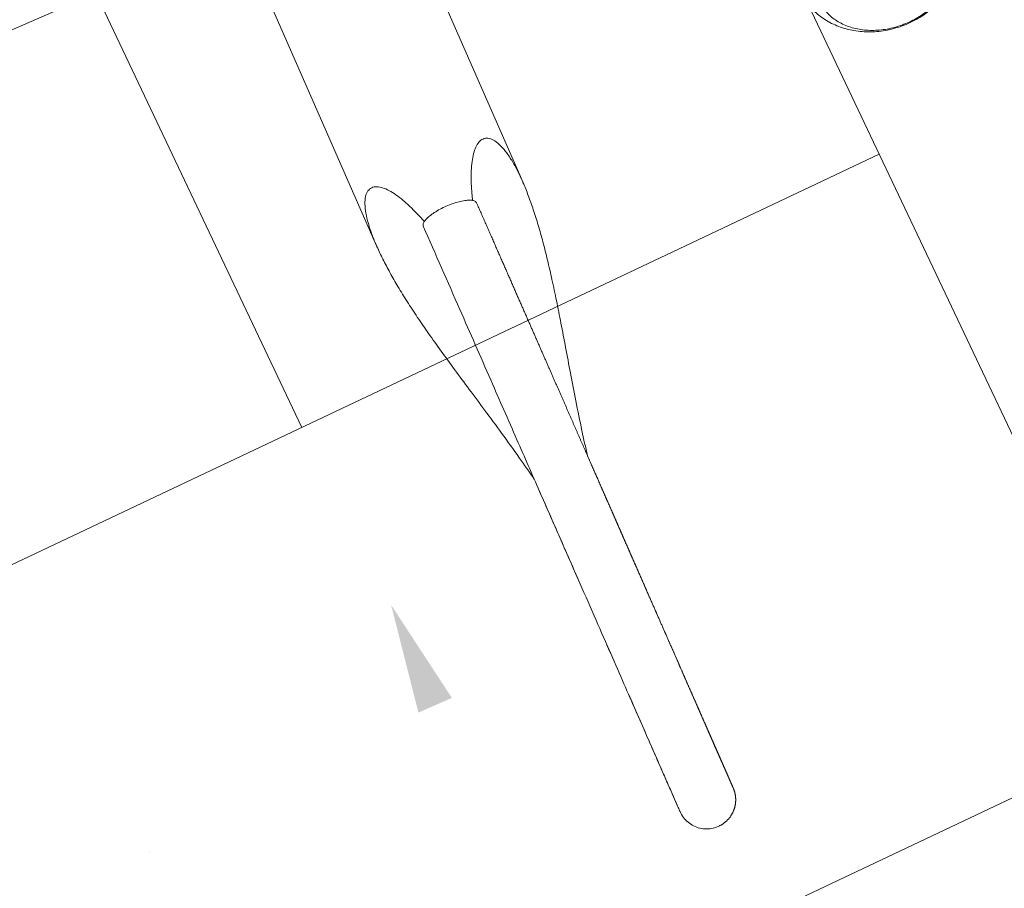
# Model space of a CAD drawing. Header units: metres. Extents: x 134157 to 138734, y 451157 to 455772.
# Tile 499 of 656: x 136619.618 to 136619.99, y 453796.441 to 453796.769. Entities that reach past the tile are written whole.
import ezdxf

# ---------------------------------------------------------------- set-up
doc = ezdxf.new("R2010")
doc.units = ezdxf.units.M
doc.layers.add('-DR-alg-hulplijnen', color=210, linetype='Continuous', plot=False)
doc.layers.add('-DR-nw-gr-arc-gras', color=7, linetype='Continuous', true_color=0xb5d5a4)
for name, color, linetype in [('-DR-nw-inr-fietsparkeren Tulip enkele beugel', 2, 'Continuous'), ('-DR-nw-maatvoering', 3, 'Continuous'), ('VELOPA-FIG25', 1, 'Continuous')]:
    doc.layers.add(name, color=color, linetype=linetype)
doc.layers.add('-DR-nw-vh-arc-sbs df bruinrood Broeder Alarmstraat', color=7, linetype='Continuous', lineweight=9, true_color=0xd8beb6)
doc.styles.add('2-5TXT', font='arial.ttf')
doc.styles.add('Drong', font='txt', dxfattribs={"height": 1.8})
doc.dimstyles.new('Drong', dxfattribs={"dimtxt": 1.8, "dimasz": 2.5, "dimexe": 0, "dimexo": 0, "dimgap": 0.9, "dimtad": 1, "dimzin": 0, "dimdsep": 46, "dimtxsty": 'Drong', "dimblk": 'dimblk-wit', "dimcen": 0, "dimse1": 1, "dimse2": 1, "dimclrd": 256, "dimclre": 1, "dimclrt": 7, "dimadec": 0, "dimazin": 0, "dimtfac": 1, "dimtmove": 0, "dimatfit": 3, "dimfxl": 1, "dimtolj": 1, "dimtzin": 0, "dimarcsym": 0})
doc.dimstyles.new('VELOPA-drukwerk', dxfattribs={"dimscale": 0, "dimtxt": 2.5, "dimasz": 2, "dimexe": 1, "dimexo": 1, "dimgap": 1, "dimtad": 1, "dimdec": 0, "dimdsep": 46, "dimtxsty": '2-5TXT', "dimcen": 8, "dimadec": 1, "dimazin": 0, "dimtfac": 1, "dimtdec": 0, "dimtmove": 0, "dimatfit": 3, "dimfxl": 1, "dimtolj": 1, "dimtzin": 0, "dimarcsym": 0})
pattern_1 = [(115.3356253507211, (136419.7180158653, 453326.2367068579), (-0.2236810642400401, -0.1059037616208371), [0.06, -0.187485]), (205.3356253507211, (136419.7180158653, 453326.2367068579), (0.1059037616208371, -0.22368106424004), [0.06, -0.187485])]

# ---------------------------------------------------------------- blocks, each defined once
blk = doc.blocks.new('*D482')
at = {"layer": '-DR-alg-hulplijnen', "color": 0, "lineweight": -2, "ltscale": 4, "transparency": 16777216}
for p, q in [((-1.268533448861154e-15, -770.7167233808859), (-1.92714493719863e-14, -1064.726652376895)), ((3625, -770.7167233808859), (3625, -1064.726652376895)), ((41.43344676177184, -1044.009928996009), (3583.566553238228, -1044.009928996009))]:
    blk.add_line(p, q, dxfattribs=at)
at = {"layer": '-DR-alg-hulplijnen', "color": 0, "ltscale": 4, "transparency": 16777216}
for points in [[(41.43344676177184, -1037.104354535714), (41.43344676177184, -1050.915503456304), (-1.800291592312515e-14, -1044.009928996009)], [(3583.566553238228, -1037.104354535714), (3583.566553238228, -1050.915503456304), (3625, -1044.009928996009)]]:
    blk.add_solid(points, dxfattribs=at)
at = {"layer": 'Defpoints', "color": 0, "ltscale": 4, "transparency": 16777216}
for p in [(0, -750), (3625, -750), (3625, -1044.009928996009)]:
    blk.add_point(p, dxfattribs=at)
at = {"layer": '-DR-alg-hulplijnen', "color": 0, "ltscale": 4, "transparency": 16777216, "insert": (1812.5, -996.8320429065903), "char_height": 51.79180845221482, "attachment_point": 5, "style": '2-5TXT'}
blk.add_mtext('\\A1;3625', dxfattribs=at)
blk = doc.blocks.new('*D481')
at = {"layer": '-DR-alg-hulplijnen', "color": 0, "lineweight": -2, "ltscale": 4, "transparency": 16777216}
for p, q in [((3645.716723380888, 3.331503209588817e-15), (4009.119275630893, 6.177109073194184e-14)), ((3988.402552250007, -41.4334467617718), (3988.402552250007, -708.5665532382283)), ((3645.716723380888, -750.0000000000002), (4009.119275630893, -750.0000000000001))]:
    blk.add_line(p, q, dxfattribs=at)
at = {"layer": '-DR-alg-hulplijnen', "color": 0, "ltscale": 4, "transparency": 16777216}
for points in [[(3981.496977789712, -41.43344676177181), (3995.308126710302, -41.4334467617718), (3988.402552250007, 5.843958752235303e-14)], [(3981.496977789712, -708.5665532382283), (3995.308126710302, -708.5665532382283), (3988.402552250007, -750.0000000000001)]]:
    blk.add_solid(points, dxfattribs=at)
at = {"layer": 'Defpoints', "color": 0, "ltscale": 4, "transparency": 16777216}
for p in [(3625.000000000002, 0), (3625.000000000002, -750.0000000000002), (3988.402552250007, -750.0000000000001)]:
    blk.add_point(p, dxfattribs=at)
at = {"layer": '-DR-alg-hulplijnen', "color": 0, "ltscale": 4, "transparency": 16777216, "insert": (3941.242330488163, -375.0000000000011), "char_height": 51.79180845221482, "attachment_point": 5, "rotation": 90, "style": '2-5TXT'}
blk.add_mtext('\\A1;750', dxfattribs=at)
blk = doc.blocks.new('dimblk-wit')
at = {"color": 7}
blk.add_line((2.842170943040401e-14, -0.3333333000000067), (-2.842170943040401e-14, 0.3333333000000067), dxfattribs=at)
blk.add_solid([(0, 0), (-0.7999999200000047, 0.1999999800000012), (-0.7999999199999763, -0.1999999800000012)], dxfattribs=at)
blk = doc.blocks.new('*D634')
at = {"layer": '-DR-nw-maatvoering', "lineweight": -2, "transparency": 16777216}
blk.add_line((136616.4696596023, 453791.6460135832), (136622.2968280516, 453806.2631956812), dxfattribs=at)
at = {"layer": 'Defpoints', "color": 0, "transparency": 16777216}
for p in [(136622.4819835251, 453806.7276496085), (136622.889603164, 453806.5651512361), (136616.6921237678, 453791.0190612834)]:
    blk.add_point(p, dxfattribs=at)
at = {"layer": '-DR-nw-maatvoering', "lineweight": -2, "transparency": 16777216, "xscale": 0.5, "yscale": 0.5, "zscale": 0.5}
for p, rotation in [((136622.481983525, 453806.7276496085), 68.26520454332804), ((136616.2845041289, 453791.1815596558), 248.2652045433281)]:
    blk.add_blockref('dimblk-wit', p, dxfattribs=dict(at, rotation=rotation))
at = {"layer": '-DR-nw-maatvoering', "color": 7, "transparency": 16777216, "insert": (136619.0454071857, 453799.089283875), "char_height": 0.36, "attachment_point": 5, "rotation": 68.26520454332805, "style": 'Drong'}
blk.add_mtext('\\A1;16.75', dxfattribs=at)
blk = doc.blocks.new('Fietsenrek Tulip enkel')
at = {"layer": 'VELOPA-FIG25', "color": 252, "linetype": 'Continuous', "lineweight": 9}
for p, q in [((500.0747259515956, -233.1093344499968), (500.0747259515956, -344.8499999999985)), ((298.658684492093, -344.8499999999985), (630.2552322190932, -344.8499999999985)), ((309.4598630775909, -405.1499999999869), (630.2507963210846, -405.1499999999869))]:
    blk.add_line(p, q, dxfattribs=at)
for points, start_tangent, end_tangent in [([(623.1085956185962, -362.975236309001), (622.2150253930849, -362.6181009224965), (618.5377257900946, -360.9725926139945), (615.4324675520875, -359.2727979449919), (612.9078133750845, -357.5213157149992), (610.996451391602, -355.7188084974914), (609.7693030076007, -353.8682929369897), (609.3515709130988, -351.9886879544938), (609.8926333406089, -350.1718612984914), (611.419115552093, -348.5539733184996), (613.8862791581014, -347.1894561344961), (617.2304940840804, -346.1165101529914), (621.2275092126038, -345.3817202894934), (625.6913015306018, -344.9707063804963), (630.2434380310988, -344.8499869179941)], (-0.9310904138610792, 0.3647884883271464), (0.9999999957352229, -9.235558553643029e-05)), ([(630.2434380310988, -344.8499869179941), (630.5682460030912, -344.8505678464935), (635.8394298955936, -345.0005259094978), (641.5077718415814, -345.4091434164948), (647.5858134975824, -346.0710287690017), (654.0919371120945, -346.9837572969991), (661.0486862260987, -348.1453052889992), (668.4823239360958, -349.5517247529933), (676.4228659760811, -351.1947983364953), (684.9047558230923, -353.0596304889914), (693.9686945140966, -355.1223479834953), (703.6661116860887, -357.3484173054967), (714.065781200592, -359.6916043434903), (725.2560965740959, -362.0921755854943), (734.9299721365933, -364.0195937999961)], (0.9999999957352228, -9.235558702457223e-05), (0.9822508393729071, -0.1875720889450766)), ([(629.0812565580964, -365.0520946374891), (626.4720561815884, -364.203896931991), (623.1085956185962, -362.975236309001)], (-0.9552161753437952, 0.2959088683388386), (-0.9310904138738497, 0.3647884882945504)), ([(630.4995653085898, -364.0113614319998), (630.0894004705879, -364.0777108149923), (629.2739631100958, -364.7146653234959), (628.527582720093, -365.9657673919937), (627.912531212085, -367.7049275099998), (627.4392903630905, -369.8863189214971), (627.1412687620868, -372.3970982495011), (627.0431135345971, -375)], (-0.9999999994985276, 3.166930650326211e-05), (0, -1)), ([(872.2429914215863, -364.0004512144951), (871.4931166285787, -364.0000542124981), (869.4321402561, -364.0000253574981), (865.9668989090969, -363.9997935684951), (861.1663724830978, -363.9999842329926), (855.1057197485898, -363.9999909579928), (847.8372212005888, -363.9998791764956), (839.2823724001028, -364.0001512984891), (829.3728744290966, -364.0001620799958), (818.0721323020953, -363.9998144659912), (805.4171970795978, -364.0001844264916), (791.4152382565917, -363.998548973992), (776.0161688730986, -364.0001285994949), (759.0278948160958, -364.0000092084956), (740.0685224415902, -364.0000362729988), (718.6458642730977, -363.999994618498), (693.9956133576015, -363.9999833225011), (664.8701945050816, -364.0000025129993), (630.4995657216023, -364.000002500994)], (-0.9999996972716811, 0.0007781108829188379), (-0.9999999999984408, 1.765950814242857e-06)), ([(776.9873472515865, -364.0000712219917), (765.312209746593, -363.9999653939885), (743.8571046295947, -363.9999999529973), (734.9336313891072, -364.0000654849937)], (-0.9999999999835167, 5.741668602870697e-06), (-0.9999999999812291, -6.12716366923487e-06)), ([(810.7829483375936, -364.0000404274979), (803.1118054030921, -363.9999004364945)], (-0.9999999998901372, 1.482314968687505e-05), (-0.9999999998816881, 1.538258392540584e-05)), ([(850.0260308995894, -363.9998981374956), (845.338346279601, -363.9997527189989), (836.2556908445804, -363.9999374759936), (825.7705308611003, -363.9999853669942), (824.0263019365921, -363.9999962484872)], (-0.9999999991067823, 4.226624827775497e-05), (-0.9999999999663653, -8.20179703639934e-06)), ([(856.730545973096, -364.0000669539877), (853.1773717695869, -364.0000204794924), (850.0260308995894, -363.9998981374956)], (-0.9999999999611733, -8.812121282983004e-06), (-0.9999999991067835, 4.226621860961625e-05)), ([(871.4694475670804, -364.000045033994), (871.4139717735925, -364.000025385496), (869.0702892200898, -363.9998221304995), (865.1537784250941, -363.9996671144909), (859.7983261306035, -363.9999621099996), (856.730545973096, -364.0000669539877)], (-0.9999999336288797, 0.000364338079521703), (-0.9999999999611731, -8.812155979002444e-06)), ([(872.2429914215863, -364.0004512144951), (871.4694475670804, -364.000045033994)], (-0.9999997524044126, 0.0007036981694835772), (-0.9999999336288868, 0.0003643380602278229)), ([(883.1628713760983, -375.0000000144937), (882.9785095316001, -372.9941615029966), (882.2363011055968, -370.5810662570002), (880.9634476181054, -368.4007516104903), (879.2270010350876, -366.5680747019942), (877.1184349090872, -365.1795784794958), (874.748826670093, -364.3084069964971), (872.2429914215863, -364.0004512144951)], (-0.000207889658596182, 0.9999999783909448), (-0.999973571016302, 0.007270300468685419)), ([(627.0431135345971, -375), (627.1413231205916, -377.6036120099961), (627.4393626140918, -380.1141189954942), (627.9124566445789, -382.2948046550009), (628.5276296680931, -384.0343363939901), (629.274075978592, -385.2854708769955), (630.0892778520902, -385.9222425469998), (630.4995554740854, -385.9886385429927)], (0, -1), (0.9999999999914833, 4.127184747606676e-06)), ([(871.9053827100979, -386.0000242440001), (872.0186496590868, -386.0001062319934), (872.1314808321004, -386.0000680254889), (872.2394728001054, -385.9995943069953), (872.352623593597, -385.9982075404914), (872.469788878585, -385.9955620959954), (872.6096794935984, -385.9907679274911), (872.7593012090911, -385.9836665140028), (872.9182448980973, -385.9738833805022), (873.0846190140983, -385.9611649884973), (873.2559320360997, -385.945411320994), (873.4296574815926, -385.9266701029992), (873.6048133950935, -385.9049405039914), (873.782468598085, -385.8799764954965), (873.9632663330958, -385.8515263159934), (874.1478368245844, -385.819289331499), (874.3367942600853, -385.7829140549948), (874.5307265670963, -385.7419973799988), (874.7297973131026, -385.6961773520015), (874.9335433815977, -385.6452229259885), (875.1414431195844, -385.5889368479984), (875.3529690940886, -385.5271473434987), (875.5675922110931, -385.4597091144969), (875.7848862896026, -385.3864687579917), (876.0045559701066, -385.3072437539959), (876.2263066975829, -385.2218588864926), (876.4498359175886, -385.130149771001), (876.6748334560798, -385.0319635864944), (876.9009819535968, -384.9271597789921), (877.1279573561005, -384.8156107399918), (877.3554294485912, -384.6972024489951), (877.5830624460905, -384.5718350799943), (877.8105427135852, -384.4394073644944), (878.0379350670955, -384.2995879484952), (878.2655584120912, -384.1518319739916), (878.4936867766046, -383.9955380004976), (878.7225365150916, -383.8300528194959), (878.9522602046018, -383.6546723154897), (879.1829399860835, -383.4686425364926), (879.4145805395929, -383.2711608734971), (879.6472223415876, -383.0612653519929), (879.881109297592, -382.8376294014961), (880.1163775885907, -382.5987824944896), (880.352761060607, -382.3434045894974), (880.5886089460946, -382.071559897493), (880.8218664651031, -381.783947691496), (881.0505732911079, -381.4814369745), (881.2728853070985, -381.1650663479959), (881.4870965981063, -380.836038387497), (881.6919304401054, -380.4952408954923), (881.8867776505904, -380.1426063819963), (882.0710548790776, -379.7779454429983), (882.244111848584, -379.4010859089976), (882.4052289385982, -379.0118793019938), (882.553615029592, -378.6102078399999), (882.6884056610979, -378.1959920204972), (882.8086615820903, -377.76919881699), (882.91336776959, -377.3298505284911), (883.0014330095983, -376.8780342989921), (883.071690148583, -376.413912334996), (883.1228971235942, -375.9377328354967), (883.1537389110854, -375.4498416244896), (883.1629410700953, -375)], (0.9999997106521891, -0.0007607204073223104), (-3.90510129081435e-07, 0.9999999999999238)), ([(629.0812124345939, -384.9479210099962), (626.5235794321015, -385.7785405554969), (623.1077570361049, -387.0250978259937)], (-0.9552154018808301, -0.295911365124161), (-0.9310869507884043, -0.3647973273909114)), ([(630.2425906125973, -405.1500083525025), (630.4658011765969, -405.1497307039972), (635.767115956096, -405.0031636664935), (641.4645281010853, -404.5947976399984), (647.5697844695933, -403.9309780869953), (654.1006234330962, -403.0149028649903), (661.0790582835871, -401.8492659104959), (668.5311102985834, -400.4385772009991), (676.4866384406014, -398.7915415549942), (684.9797676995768, -396.9235203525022), (694.050784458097, -394.8588074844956), (703.7504897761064, -392.6323013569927), (714.147311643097, -390.2903733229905), (725.3289978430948, -387.8927360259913), (734.9316254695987, -385.9800912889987)], (0.9999999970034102, 7.741562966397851e-05), (0.9822513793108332, 0.1875692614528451)), ([(630.4995555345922, -386.000002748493), (631.0568438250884, -386.0000059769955), (633.1263456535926, -386.0000264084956), (635.1684272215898, -386.0000554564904), (637.1836616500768, -386.0000880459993), (639.1726193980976, -386.0001201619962), (641.1358685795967, -386.0001487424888), (643.0739752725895, -386.0001715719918), (644.9875038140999, -386.000187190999), (646.877017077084, -386.0001948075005), (648.7430767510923, -386.0001942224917), (650.5862397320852, -386.0001857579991), (652.4070537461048, -386.0001701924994), (654.2060658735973, -386.0001487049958), (655.9838238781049, -386.0001228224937), (657.7408763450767, -386.0000943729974), (659.4777728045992, -386.0000654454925), (661.1950638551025, -386.0000383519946), (662.8933012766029, -386.0000155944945), (664.573039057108, -385.9999995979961), (666.2348340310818, -385.999990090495), (667.8792405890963, -385.9999852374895), (669.50674258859, -385.9999835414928), (671.1176652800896, -385.9999838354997), (672.7123135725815, -385.9999852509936), (674.2909936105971, -385.9999871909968), (675.8540127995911, -385.9999892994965), (677.4016798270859, -385.9999914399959), (678.9343046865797, -385.999993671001), (680.4521986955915, -385.9999962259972), (681.955674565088, -385.9999994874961), (683.44504654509, -386.0000034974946), (684.9206289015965, -386.0000076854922), (686.3827370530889, -386.0000115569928), (687.8316860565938, -386.0000147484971), (689.2677387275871, -386.0000170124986), (690.6910985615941, -386.0000182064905), (692.1019671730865, -386.0000182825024), (693.5005475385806, -386.0000172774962), (694.8870439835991, -386.0000153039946), (696.2616621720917, -386.0000125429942), (697.6246090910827, -386.0000092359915), (698.9760930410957, -386.0000056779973), (700.3163236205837, -386.0000022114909), (701.6455117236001, -385.9999992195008), (702.9638692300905, -385.9999969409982), (704.2716082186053, -385.999995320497), (705.5689419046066, -385.9999942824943), (706.8560848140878, -385.9999937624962), (708.1332461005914, -385.9999937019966), (709.4005792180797, -385.9999940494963), (710.6582100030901, -385.9999947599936), (711.9062651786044, -385.9999957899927), (713.1448725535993, -385.9999970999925), (714.3741610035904, -385.9999986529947), (715.5942604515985, -386.0000004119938), (716.8053018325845, -386.0000023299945), (718.007416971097, -386.0000043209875), (719.2007386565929, -386.0000062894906), (720.3854006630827, -386.0000081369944), (721.5615377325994, -386.0000097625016), (722.7292855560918, -386.0000110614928), (723.888780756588, -386.0000119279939), (725.0401608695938, -386.0000122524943), (726.1835643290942, -386.0000119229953), (727.3191304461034, -386.0000108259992), (728.4469925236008, -386.0000088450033), (729.567245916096, -386.0000058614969), (730.6799742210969, -386.0000017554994), (731.7852616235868, -385.9999964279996), (732.8831913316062, -385.999990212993), (733.9738462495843, -385.9999837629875), (735.0573100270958, -385.9999776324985), (736.1336670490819, -385.9999722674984), (737.203002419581, -385.9999680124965), (738.2654019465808, -385.999965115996), (739.3209521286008, -385.9999637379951), (740.3697401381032, -385.9999639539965), (741.411853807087, -385.9999657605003), (742.4473816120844, -385.9999690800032), (743.4764126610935, -385.9999737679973), (744.4990366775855, -385.9999796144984), (745.5153439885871, -385.9999863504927), (746.5254255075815, -385.9999936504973), (747.5293727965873, -386.0000011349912), (748.5272819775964, -386.0000081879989), (749.5193709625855, -386.0000140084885), (750.5057818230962, -386.0000179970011), (751.4865296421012, -386.0000197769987), (752.4616311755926, -386.0000191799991), (753.4311048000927, -386.0000162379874), (754.3949704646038, -386.0000111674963), (755.3532496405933, -386.0000043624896), (756.3059609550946, -385.9999965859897), (757.2530811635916, -385.9999904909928), (758.1945653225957, -385.9999885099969), (759.1303725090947, -385.9999913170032), (760.0604660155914, -385.9999979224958), (760.9848532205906, -386.0000051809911), (761.9037100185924, -386.0000079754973), (762.8172507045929, -386.0000048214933), (763.7256830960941, -385.9999988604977), (764.6292087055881, -385.9999976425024), (765.5280142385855, -386.000011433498), (766.4221813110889, -386.0000376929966), (767.311727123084, -386.0000664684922), (768.1966693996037, -386.0000900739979), (769.0770274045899, -386.0001031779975), (769.9528218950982, -386.0001027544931), (770.824065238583, -386.0000880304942), (771.6907930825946, -386.0000604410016), (772.5530724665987, -386.0000235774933), (773.4109700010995, -385.9999831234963), (774.2645347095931, -385.9999439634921), (775.113783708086, -385.9999070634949), (775.958732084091, -385.9998735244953), (776.7993965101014, -385.9998450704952), (777.6357951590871, -385.9998240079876), (778.467947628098, -385.9998131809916), (779.2958748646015, -385.9998159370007), (780.1195990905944, -385.9998360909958), (780.9391437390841, -385.9998778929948), (781.7545333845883, -385.9999459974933), (782.5657937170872, -386.0000453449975), (783.3729535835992, -386.0001752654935), (784.1760460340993, -386.0003262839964), (784.9751051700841, -386.0004891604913), (785.770165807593, -386.0006557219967), (786.5612634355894, -386.0008188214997), (787.3484341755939, -386.0009722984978), (788.1317147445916, -386.001110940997), (788.9111424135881, -386.0012304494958), (789.6867549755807, -386.0013274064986), (790.4585907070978, -386.0013992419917), (791.2266883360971, -386.0014442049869), (791.9910870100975, -386.0014613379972), (792.7518235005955, -386.0014504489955), (793.5088956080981, -386.0014120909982), (794.2622939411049, -386.001347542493), (795.0120142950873, -386.0012587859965), (795.7580534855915, -386.0011484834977), (796.5004093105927, -386.0010199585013), (797.2390805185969, -386.000877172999), (797.9740667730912, -386.0007247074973), (798.7053686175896, -386.0005677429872), (799.4329874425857, -386.0004120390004), (800.1569254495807, -386.0002639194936), (800.8771856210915, -386.0001302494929), (801.5937716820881, -386.0000184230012), (802.3066882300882, -385.9999345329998), (803.015935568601, -385.9998763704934), (803.7215117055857, -385.9998395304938), (804.4234156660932, -385.9998200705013), (805.121647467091, -385.999814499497), (805.816208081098, -385.9998197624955), (806.5070994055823, -385.9998332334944), (807.194324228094, -385.9998527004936), (807.8778861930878, -385.9998763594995), (808.5577897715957, -385.9999028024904), (809.2340402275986, -385.9999310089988), (809.9066435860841, -385.9999603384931), (810.5756066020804, -385.9999905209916), (811.2409367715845, -386.0000216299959), (811.902640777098, -386.0000532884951), (812.5607224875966, -386.0000843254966), (813.2151862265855, -386.0001136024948), (813.8660371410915, -386.0001400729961), (814.513281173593, -386.0001627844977), (815.1569250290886, -386.0001808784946), (815.7969691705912, -386.0001935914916), (816.4333966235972, -386.000200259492), (817.0661932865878, -386.0002003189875), (817.6953462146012, -386.0001933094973), (818.3208434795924, -386.0001788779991), (818.9426741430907, -386.000156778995), (819.5608282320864, -386.000126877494), (820.1752967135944, -386.0000891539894), (820.7860714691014, -386.0000437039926), (821.3931429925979, -385.9999909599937), (821.9964928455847, -385.9999338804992), (822.5961054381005, -385.9998765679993), (823.1919668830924, -385.9998224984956), (823.7840645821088, -385.9997745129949), (824.3723872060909, -385.999734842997), (824.9569246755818, -385.9997051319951), (825.5376681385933, -385.999686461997), (826.1146099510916, -385.9996793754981), (826.687743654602, -385.9996838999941), (827.2570639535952, -385.9996995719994), (827.8225666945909, -385.9997254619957), (828.3842488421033, -385.9997601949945), (828.9421084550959, -385.9998019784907), (829.4961446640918, -385.9998486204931), (830.0463576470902, -385.9998975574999), (830.5927486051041, -385.9999458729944), (831.1353183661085, -385.9999903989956), (831.6740658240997, -386.0000290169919), (832.2089984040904, -386.0000606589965), (832.740124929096, -386.0000843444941), (833.2674547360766, -386.0000991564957), (833.7909976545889, -386.0001042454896), (834.3107639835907, -386.0000988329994), (834.8267644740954, -386.0000822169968), (835.3390103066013, -386.0000537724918), (835.8475129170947, -386.0000129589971), (836.3522400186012, -385.9999618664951), (836.8531523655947, -385.9999099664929), (837.3502400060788, -385.9998658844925), (837.8435367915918, -385.9998355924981), (838.3331023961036, -385.9998225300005), (838.8189598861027, -385.9998277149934), (839.3011338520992, -385.9998498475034), (839.7796504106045, -385.9998854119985), (840.2545371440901, -385.9999287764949), (840.7258230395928, -385.9999722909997), (841.193535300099, -386.0000064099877), (841.657617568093, -386.0000247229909), (842.1180408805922, -386.0000299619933), (842.5748094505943, -386.0000257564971), (843.0279279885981, -386.0000154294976), (843.477401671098, -386.0000020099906), (843.923236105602, -385.9999882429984), (844.365437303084, -385.9999765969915), (844.8040116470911, -385.9999692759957), (845.2389658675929, -385.9999682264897), (845.6703070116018, -385.9999751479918), (846.0980424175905, -385.9999914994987), (846.5221963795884, -386.0000181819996), (846.9428431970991, -386.0000516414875), (847.3600038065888, -386.0000860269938), (847.7736922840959, -386.0001166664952), (848.1839217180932, -386.0001400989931), (848.590704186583, -386.0001540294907), (848.9940507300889, -386.0001572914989), (849.3939713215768, -386.0001498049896), (849.7904748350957, -386.0001325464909), (850.1835690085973, -386.0001075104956), (850.5732604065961, -386.0000776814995), (850.9595543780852, -386.000047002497), (851.3424550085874, -386.000020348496), (851.7219805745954, -386.0000033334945), (852.0982521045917, -385.9999973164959), (852.4712981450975, -385.9999984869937), (852.8411219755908, -386.0000034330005), (853.2077260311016, -386.0000094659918), (853.5711118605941, -386.0000146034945), (853.9312800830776, -386.0000175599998), (854.2882303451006, -386.0000177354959), (854.6419612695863, -386.0000152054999), (854.9924704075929, -386.0000107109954), (855.3397541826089, -386.0000056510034), (855.6838078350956, -386.0000020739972), (856.0246253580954, -386.0000026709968), (856.3621994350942, -386.0000107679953), (856.6965691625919, -386.0000297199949), (857.0278646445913, -386.0000573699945), (857.3560743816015, -386.0000887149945), (857.6811628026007, -386.000119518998), (858.0030936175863, -386.0001463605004), (858.3218301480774, -386.0001666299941), (858.6373352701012, -386.0001785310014), (858.9495713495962, -386.00018107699), (859.2585001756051, -386.0001740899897), (859.5640828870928, -386.000158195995), (859.8662798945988, -386.0001348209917), (860.1650507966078, -386.0001061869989), (860.4603542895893, -386.0000753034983), (860.7521480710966, -386.0000459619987), (861.0403887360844, -386.0000227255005), (861.3250432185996, -386.0000108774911), (861.6062922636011, -386.0000123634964), (861.8841857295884, -386.0000224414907), (862.1586879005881, -386.0000364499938), (862.4297622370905, -386.0000506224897), (862.6973712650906, -386.0000620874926), (862.9614764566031, -386.0000688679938), (863.2220380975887, -386.0000698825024), (863.4790151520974, -386.0000649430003), (863.7323651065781, -386.000054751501), (863.9820438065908, -386.0000408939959), (864.2280052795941, -386.0000258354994), (864.4702015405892, -386.0000129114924), (864.7085823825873, -386.000006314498), (864.9430951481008, -386.0000110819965), (865.1737331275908, -386.0000328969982), (865.4008468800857, -386.0000720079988), (865.6244917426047, -386.000121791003), (865.8446352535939, -386.0001760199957), (866.0612437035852, -386.0002293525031), (866.2742819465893, -386.0002773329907), (866.4837131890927, -386.0003163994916), (866.6894987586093, -386.0003438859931), (866.8915978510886, -386.0003580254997), (867.0899672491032, -386.000357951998), (867.2845610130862, -386.0003437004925), (867.4753301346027, -386.0003162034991), (867.6622221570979, -386.0002772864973), (867.8451807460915, -386.0002296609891), (868.0241452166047, -386.000176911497), (868.1990499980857, -386.000123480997), (868.3698240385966, -386.000074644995), (868.5364595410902, -386.0000362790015), (868.6993582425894, -386.0000099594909), (868.858571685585, -385.9999927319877), (869.0140649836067, -385.9999820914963), (869.165800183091, -385.9999762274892), (869.3137357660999, -385.9999740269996), (869.4578260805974, -385.9999750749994), (869.5980206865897, -385.9999796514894), (869.7342636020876, -385.9999887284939), (869.8666973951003, -386.0000031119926), (869.9955116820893, -386.0000200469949), (870.1206400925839, -386.0000361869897), (870.2420163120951, -386.0000489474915), (870.3595730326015, -386.0000565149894), (870.4732412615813, -386.0000578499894), (870.5829495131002, -386.0000526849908), (870.6886228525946, -386.0000415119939), (870.8875429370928, -386.0000067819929), (871.0696668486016, -385.9999695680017), (871.2352382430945, -385.9999434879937), (871.3846131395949, -385.9999361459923), (871.5182468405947, -385.999950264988), (871.6367516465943, -385.9999847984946), (871.7432779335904, -386.0000303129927), (871.8856211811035, -386.0000355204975), (871.993248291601, -385.9999588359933), (872.0980700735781, -385.9999989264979), (872.2013598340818, -385.999772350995), (872.2025413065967, -385.9997516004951)], (0.9999999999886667, -4.760948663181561e-06), (-0.002398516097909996, 0.9999971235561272)), ([(734.9351199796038, -386.0000380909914), (734.997742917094, -386.0000384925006), (735.9610602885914, -386.0000436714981), (736.9179323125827, -386.000046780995), (737.8684389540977, -386.0000476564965), (738.8126603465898, -386.0000462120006), (739.7506767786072, -386.000042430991), (740.682568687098, -386.0000363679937), (741.608416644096, -386.0000281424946), (742.5283013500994, -386.0000179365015), (743.442314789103, -386.0000059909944), (744.3505343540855, -385.9999926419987), (745.2530050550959, -385.999978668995), (746.149769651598, -385.9999650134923), (747.0408713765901, -385.9999524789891), (747.9263539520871, -385.9999417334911), (748.8062615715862, -385.9999333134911), (749.6806388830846, -385.9999276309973), (750.5495309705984, -385.9999249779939), (751.4129833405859, -385.9999255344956), (752.2710419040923, -385.9999293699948), (753.1237529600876, -385.9999364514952), (753.9711631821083, -385.9999466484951), (754.8133196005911, -385.9999597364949), (755.6502695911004, -385.9999754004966), (756.4820608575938, -385.9999932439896), (757.308743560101, -386.0000126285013), (758.1303817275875, -386.0000318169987), (758.9470444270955, -386.0000489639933), (759.7588003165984, -386.0000626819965), (760.5657176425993, -386.0000720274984), (761.3678642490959, -386.0000764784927), (762.1653075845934, -386.0000759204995), (762.9581147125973, -386.0000706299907), (763.7463506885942, -386.0000612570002), (764.5300192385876, -386.0000488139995), (765.3091307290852, -386.0000346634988), (766.0837189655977, -386.0000205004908), (766.8538179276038, -386.0000083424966), (767.6194617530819, -386.0000005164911), (768.380684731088, -385.9999996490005), (769.1375231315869, -386.0000077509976), (769.8900123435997, -386.0000224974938), (770.6381842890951, -386.0000405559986), (771.3820710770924, -386.0000591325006), (772.1217050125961, -386.0000759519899), (772.857118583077, -386.0000892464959), (773.5883444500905, -386.0000977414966), (774.3154154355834, -386.0001006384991), (775.0383645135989, -386.0000976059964), (775.7572247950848, -386.000088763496), (776.472029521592, -386.0000746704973), (777.1828120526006, -386.0000563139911), (777.8896058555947, -386.0000350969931), (778.5924444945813, -386.0000128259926), (779.2913616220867, -385.9999917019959), (779.9863897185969, -385.9999737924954), (780.6775500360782, -385.9999594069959), (781.3648600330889, -385.9999483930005), (782.0483378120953, -385.9999405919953), (782.7280020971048, -385.999935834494), (783.4038722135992, -385.9999339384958), (784.0759680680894, -385.9999347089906), (784.7443284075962, -385.9999379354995), (785.4090243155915, -385.9999433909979), (786.0700734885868, -385.9999508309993), (786.727490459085, -385.9999599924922), (787.381290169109, -385.9999705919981), (788.031487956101, -385.9999823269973), (788.6780995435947, -385.9999948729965), (789.321141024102, -386.0000078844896), (789.9606290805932, -386.0000210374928), (790.5965818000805, -386.0000341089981), (791.229017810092, -386.0000469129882), (791.8579560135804, -386.0000592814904), (792.4834155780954, -386.0000710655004), (793.105415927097, -386.0000821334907), (793.7239767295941, -386.0000923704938), (794.3391178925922, -386.0001016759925), (794.950859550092, -386.0001099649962), (795.5592220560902, -386.0001171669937), (796.1642259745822, -386.0001232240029), (796.7658920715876, -386.000128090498), (797.3642413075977, -386.0001317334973), (797.9592948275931, -386.000134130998), (798.5510739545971, -386.0001352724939), (799.1396001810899, -386.0001351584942), (799.724895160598, -386.0001337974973), (800.3069807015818, -386.0001312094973), (800.8858787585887, -386.0001274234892), (801.4616114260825, -386.0001224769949), (802.0342009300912, -386.0001164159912), (802.6036696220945, -386.0001092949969), (803.1700399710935, -386.0001011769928), (803.733334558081, -386.0000921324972), (804.2935760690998, -386.0000822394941), (804.8507862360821, -386.0000715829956), (805.4049747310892, -386.0000602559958), (805.9561519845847, -386.0000483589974), (806.5043302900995, -386.0000359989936), (807.0495221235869, -386.0000232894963), (807.5917401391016, -386.0000103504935), (808.1309971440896, -385.9999973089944), (808.6673047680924, -385.9999843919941), (809.2006740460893, -385.9999720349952), (809.7311165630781, -385.9999606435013), (810.2586441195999, -385.9999505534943), (810.7832687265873, -385.9999420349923), (811.3050025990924, -385.9999352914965), (811.8238581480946, -385.9999304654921), (812.3398479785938, -385.9999276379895), (812.8529848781, -385.9999268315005), (813.3632818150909, -385.9999280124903), (813.8707519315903, -385.9999310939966), (814.375408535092, -385.9999359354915), (814.8772650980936, -385.9999423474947), (815.3763352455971, -385.9999500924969), (815.8726327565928, -385.9999588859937), (816.366171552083, -385.9999683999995), (816.856965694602, -385.9999782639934), (817.3450293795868, -385.9999880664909), (817.8303766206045, -385.9999973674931), (818.3130198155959, -386.0000059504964), (818.7929736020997, -386.0000138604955), (819.2702531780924, -386.0000211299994), (819.7448738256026, -386.0000277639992), (820.2168509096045, -386.0000337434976), (820.6861998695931, -386.0000390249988), (821.1529362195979, -386.0000435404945), (821.6170755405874, -386.0000472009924), (822.0786334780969, -386.0000498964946), (822.5376257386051, -386.0000514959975), (822.9940680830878, -386.0000518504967), (823.4479763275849, -386.0000507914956), (823.8993663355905, -386.0000481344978), (824.3482540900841, -386.0000436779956), (824.79466983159, -386.0000372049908), (825.2386375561, -386.0000284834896), (825.6801695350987, -386.0000172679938), (826.1192781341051, -386.000003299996), (826.5559725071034, -385.9999864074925), (826.9902548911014, -385.9999673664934), (827.4221353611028, -385.9999473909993), (827.8516246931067, -385.9999275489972), (828.2787338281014, -385.9999087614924), (828.703473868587, -385.9998918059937), (829.125856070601, -385.9998773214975), (829.5458918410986, -385.9998658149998), (829.9635927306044, -385.9998576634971), (830.3789704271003, -385.9998531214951), (830.7920367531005, -385.9998523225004), (831.2028036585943, -385.9998552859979), (831.611283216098, -385.9998619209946), (832.0174876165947, -385.9998720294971), (832.4214291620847, -385.999885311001), (832.8231202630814, -385.9999013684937), (833.2225734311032, -385.9999197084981), (833.6198012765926, -385.9999397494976), (834.0148165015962, -385.999960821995), (834.4076318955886, -385.9999821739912), (834.7982603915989, -386.0000029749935), (835.1867170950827, -386.0000223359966), (835.5730195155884, -386.0000394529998), (835.9571851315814, -386.0000536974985), (836.3392312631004, -386.0000646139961), (836.7191750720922, -386.0000719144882), (837.0970335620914, -386.0000754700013), (837.4728235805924, -386.0000753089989), (837.8465618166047, -386.0000716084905), (838.2182648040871, -386.0000646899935), (838.5879489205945, -386.0000550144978), (838.9556303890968, -386.000043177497), (839.3213252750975, -386.0000299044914), (839.6850494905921, -386.0000160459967), (840.0468187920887, -386.000002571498), (840.4066487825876, -385.9999905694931), (840.7645549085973, -385.9999812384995), (841.1205524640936, -385.9999758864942), (841.4746565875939, -385.9999759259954), (841.8268822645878, -385.9999828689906), (842.1772443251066, -385.9999983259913), (842.5257871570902, -386.0000232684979), (842.8725493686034, -386.0000551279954), (843.21752307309, -386.0000905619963), (843.5607047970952, -386.0001266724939), (843.9020842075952, -386.0001609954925), (844.2416509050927, -386.0001914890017), (844.5793946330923, -386.0002165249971), (844.9153052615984, -386.0002348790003), (845.2493727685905, -386.0002457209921), (845.5815872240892, -386.0002486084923), (845.9119387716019, -386.0002434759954), (846.2404176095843, -386.000230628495), (846.567013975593, -386.000210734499), (846.8917181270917, -386.0001848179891), (847.2145203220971, -386.0001542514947), (847.5354108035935, -386.0001207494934), (847.8543797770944, -386.0000863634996), (848.1714173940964, -386.0000534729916), (848.4865137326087, -386.0000247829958), (848.7996755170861, -386.00000311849), (849.1109593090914, -385.999988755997), (849.4203605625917, -385.9999800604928), (849.7278678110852, -385.9999755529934), (850.0334697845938, -385.9999739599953), (850.3371553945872, -385.9999742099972), (850.6389137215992, -385.9999754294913), (850.9387340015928, -385.9999769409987), (851.2366056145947, -385.9999782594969), (851.5325180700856, -385.9999790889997), (851.8264609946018, -385.9999793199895), (852.1184241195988, -385.9999790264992), (852.4083972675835, -385.9999784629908), (852.696370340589, -385.9999780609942), (852.9823333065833, -385.9999784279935), (853.2662761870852, -385.9999803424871), (853.5481890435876, -385.9999847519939), (853.8280619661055, -385.9999927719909), (854.1058850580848, -386.0000056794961), (854.3816627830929, -386.0000248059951), (854.6554607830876, -386.000049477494), (854.9272804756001, -386.000077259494), (855.1971123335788, -386.000105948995), (855.4649467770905, -386.0001336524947), (855.7307741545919, -386.0001587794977), (855.9945847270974, -386.0001800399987), (856.2563686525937, -386.0001964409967), (856.5161159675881, -386.0002072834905), (856.7738165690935, -386.0002121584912), (857.0294601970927, -386.0002109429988), (857.2830364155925, -386.0002037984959), (857.5345345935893, -386.0001911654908), (857.7839438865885, -386.0001737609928), (858.0312532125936, -386.0001525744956), (858.2764512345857, -386.0001288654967), (858.5195263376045, -386.0001041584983), (858.7604666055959, -386.0000802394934), (858.9992597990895, -386.0000591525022), (859.2358933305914, -386.0000431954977), (859.4703567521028, -386.0000349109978), (859.702752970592, -386.0000355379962), (859.9331190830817, -386.0000428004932), (860.1614352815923, -386.000054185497), (860.3876858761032, -386.0000675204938), (860.6118551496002, -386.0000809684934), (860.8339273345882, -386.0000930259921), (861.0538865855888, -386.0001025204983), (861.2717169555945, -386.0001086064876), (861.4874023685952, -386.0001107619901), (861.7009265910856, -386.000108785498), (861.912273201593, -386.0001027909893), (862.1214255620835, -386.0000932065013), (862.3283667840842, -386.0000807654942), (862.533079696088, -386.0000665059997), (862.7355468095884, -386.000051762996), (862.9357502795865, -386.0000381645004), (863.133671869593, -386.0000276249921), (863.3292929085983, -386.0000223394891), (863.5225942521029, -386.0000247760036), (863.7135572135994, -386.0000376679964), (863.9023347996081, -386.0000625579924), (864.0890393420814, -386.0000966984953), (864.2736578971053, -386.000136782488), (864.4561773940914, -386.0001798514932), (864.6365845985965, -386.0002232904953), (864.8148660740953, -386.0002648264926), (864.9910081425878, -386.0003025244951), (865.1649968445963, -386.0003347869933), (865.33681789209, -386.0003603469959), (865.5064566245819, -386.0003782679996), (865.6738979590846, -386.0003879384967), (865.8391263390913, -386.0003890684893), (866.0021256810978, -386.0003816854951), (866.1628793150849, -386.0003661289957), (866.3213692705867, -386.0003430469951), (866.477573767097, -386.0003133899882), (866.6314711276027, -386.0002784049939), (866.7830391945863, -386.0002396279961), (866.9322550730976, -386.0001988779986), (867.0790950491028, -386.0001582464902), (867.2235345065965, -386.0001200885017), (867.3655478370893, -386.0000870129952), (867.5051083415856, -386.0000618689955), (867.6422460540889, -386.0000475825), (867.7772507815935, -386.0000442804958), (867.9101603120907, -386.0000495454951), (868.0409673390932, -386.0000610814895), (868.1696645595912, -386.0000768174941), (868.296244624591, -386.0000949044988), (868.4207000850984, -386.0001137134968), (868.5430233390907, -386.0001318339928), (868.6632065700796, -386.0001480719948), (868.7812416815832, -386.0001614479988), (868.8971202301, -386.0001711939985), (869.0108333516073, -386.0001767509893), (869.1223716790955, -386.0001777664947), (869.231725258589, -386.0001740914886), (869.3388834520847, -386.0001657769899), (869.4438348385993, -386.0001530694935), (869.6470669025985, -386.0001164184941), (869.8413098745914, -386.0000698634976), (870.0264312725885, -386.0000219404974), (870.2022722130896, -385.9999837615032), (870.3690461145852, -385.999967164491), (870.5278478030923, -385.9999705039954), (870.6788233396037, -385.9999847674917), (870.8220365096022, -386.0000022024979), (870.9575196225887, -386.0000164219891), (871.0853116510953, -386.0000224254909), (871.2054570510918, -386.0000166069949), (871.3176596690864, -385.9999977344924), (871.4212413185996, -385.9999727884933)], (0.9999999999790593, -6.47160671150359e-06), (0.9999999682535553, 0.0002519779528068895)), ([(623.1077570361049, -387.0250978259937), (622.282172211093, -387.3545593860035), (618.6141333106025, -388.9897904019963), (615.511803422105, -390.6787742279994), (612.9832051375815, -392.4188048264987), (611.0595254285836, -394.2091158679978), (609.8089641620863, -396.0461268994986), (609.3506863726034, -397.9149309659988), (609.8308567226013, -399.7218948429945), (611.2801363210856, -401.339836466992), (613.7006237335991, -402.7312795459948), (617.0481344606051, -403.8383705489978), (621.0658384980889, -404.5964227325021), (625.5584077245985, -405.0217434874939), (630.2425906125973, -405.1500083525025)], (-0.9310869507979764, -0.36479732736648), (0.99999999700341, 7.741563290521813e-05)), ([(610.2887177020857, -594.5564594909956), (615.6220910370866, -592.8902625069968), (620.6459676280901, -590.0230522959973), (625.2485781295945, -585.8795119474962), (628.9778724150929, -580.768551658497), (631.7345794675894, -574.8213707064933), (633.3589334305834, -568.3905914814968), (633.8143828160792, -561.7729666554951), (633.113692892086, -555.2297761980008), (631.3107934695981, -549.0405675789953), (628.4763419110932, -543.4060419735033), (624.8311787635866, -538.6656988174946), (620.4024996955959, -534.8034097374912), (615.5598805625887, -532.0827552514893), (610.2887177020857, -530.4435405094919)], (0.9812745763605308, 0.1926141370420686), (-0.9812745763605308, 0.1926141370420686)), ([(615.508656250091, -589.4341447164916), (619.9674933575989, -587.9043890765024), (624.0628879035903, -585.1679985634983), (627.6003205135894, -581.3549437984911), (630.4117733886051, -576.6463338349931), (632.3637106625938, -571.2658140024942), (633.3634209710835, -565.4689434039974), (633.3634209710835, -559.5310565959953), (632.3637106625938, -553.7341859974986), (630.4117733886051, -548.3536661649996), (627.6003205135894, -543.6450562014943), (624.0628879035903, -539.8320014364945), (619.9674933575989, -537.0956109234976), (615.508656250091, -535.5658552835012)], (0.98127457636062, 0.1926141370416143), (-0.98127457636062, 0.1926141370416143))]:
    blk.add_spline(points, degree=3, dxfattribs=dict(at, start_tangent=start_tangent, end_tangent=end_tangent))
at = {"layer": '-DR-alg-hulplijnen', "ltscale": 4}
dim = blk.add_linear_dim(base=(3988.402552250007, -750.0000000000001), p1=(3625, 0), p2=(3625, -750), angle=90, dimstyle='VELOPA-drukwerk', override={"dimscale": 20.71672338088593}, dxfattribs=at)
dim.commit()
dim.dimension.update_dxf_attribs({"geometry": '*D481', "text_midpoint": (3941.242330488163, -375.0000000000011)})
dim = blk.add_linear_dim(base=(3625, -1044.009928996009), p1=(0, -750), p2=(3625, -750), dimstyle='VELOPA-drukwerk', override={"dimscale": 20.71672338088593}, dxfattribs=at)
dim.commit()
dim.dimension.update_dxf_attribs({"geometry": '*D482', "text_midpoint": (1812.5, -996.8320429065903)})

msp = doc.modelspace()

# ---------------------------------------------------------------- hatches: boundary and pattern name
at = {"layer": '-DR-nw-gr-arc-gras', "transparency": 33554687}
h = msp.add_hatch(dxfattribs=at)
h.set_pattern_fill('AGR-BOLLEN', color=256, scale=0.1, pattern_type=2)
h.set_pattern_definition(pattern_1)
edge = h.paths.add_edge_path()
edge.add_arc((-7000776.809524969, 3043164.567559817), 7592527.997363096, 340.0567505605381, 340.0572256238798)
edge.add_line((136455.7815594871, 453494.2542758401), (136455.1236032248, 453494.4934109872))
edge.add_arc((380495.2223584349, 364992.5484406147), 259592.3035530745, 160.0666568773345, 160.0804453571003)
edge.add_line((136433.832290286, 453435.7615323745), (136433.813485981, 453435.768343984))
edge.add_line((136433.813485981, 453435.768343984), (136432.1794965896, 453431.2550945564))
edge.add_line((136432.1794965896, 453431.2550945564), (136432.198303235, 453431.2482893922))
edge.add_line((136432.198303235, 453431.2482893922), (136431.6776287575, 453429.8696050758))
edge.add_line((136431.6776287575, 453429.8696050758), (136432.3363505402, 453429.6312341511))
edge.add_line((136432.3363505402, 453429.6312341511), (136434.3092713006, 453435.0765756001))
h = msp.add_hatch(dxfattribs=at)
h.set_pattern_fill('AGR-BOLLEN', color=256, scale=0.1, pattern_type=2)
h.set_pattern_definition(pattern_1)
edge = h.paths.add_edge_path()
edge.add_line((136644.2753070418, 454017.4218487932), (136643.9350728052, 454016.4814706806))
edge.add_line((136643.9350728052, 454016.4814706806), (136643.8839339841, 454016.3403207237))
edge.add_line((136643.8839339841, 454016.3403207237), (136644.542212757, 454016.1016536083))
edge.add_arc((1711333.983143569, -116117.4265426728), 1674723.581774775, 160.0956720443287, 160.096657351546, ccw=False)
edge.add_line((136654.3469492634, 454043.1812754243), (136653.6888597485, 454043.419891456))
edge.add_line((136653.6888597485, 454043.419891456), (136653.6378049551, 454043.2789838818))
edge.add_line((136653.6378049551, 454043.2789838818), (136653.2975354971, 454042.3386559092))
edge.add_line((136653.2975354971, 454042.3386559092), (136644.2753070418, 454017.4218487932))
at = {"layer": '-DR-nw-vh-arc-sbs df bruinrood Broeder Alarmstraat', "transparency": 33554687}
h = msp.add_hatch(dxfattribs=at)
h.set_pattern_fill('AVH-SBS_DIKFORMAAT_KEPER', color=256, scale=3.5, angle=45, pattern_type=2)
h.set_pattern_definition([(115.3356253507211, (136419.7180158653, 453326.2367068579), (-0.321614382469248, 0.1149290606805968), [0.9660000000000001, -0.483]), (25.33562535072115, (136419.0632007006, 453325.9266788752), (-0.321614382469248, 0.1149290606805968), [0.966, -0.483]), (115.3356253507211, (136419.3505233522, 453326.7307148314), (-0.321614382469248, 0.1149290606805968), [0, -1.449]), (115.3356253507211, (136419.3389369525, 453326.1908287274), (-0.321614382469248, 0.1149290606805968), [0, -1.449])])
h.paths.add_polyline_path([(136622.8075498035, 453806.5944730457), (136616.6100704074, 453791.048383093), (136618.5044023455, 453790.3142710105), (136624.631343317, 453805.9024352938)])

# ---------------------------------------------------------------- block references
at = {"layer": '-DR-nw-inr-fietsparkeren Tulip enkele beugel', "xscale": -0.001, "yscale": 0.001, "zscale": 0.001, "rotation": 113.6629406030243}
for p in [(136620.3365142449, 453800.1009803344), (136619.9505252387, 453799.1128586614), (136619.5669294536, 453798.118378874), (136619.1838070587, 453797.122587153), (136618.8018645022, 453796.1289452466)]:
    msp.add_blockref('Fietsenrek Tulip enkel', p, dxfattribs=at)

# ---------------------------------------------------------------- dimensions: what is measured, and where the dimension line sits
at = {"layer": '-DR-nw-maatvoering'}
dim = msp.add_aligned_dim(p1=(136616.6921237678, 453791.0190612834), p2=(136622.889603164, 453806.5651512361), distance=0.4388160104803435, dimstyle='Drong', override={"dimrnd": 0.05, "dimtfill": 0}, dxfattribs=at)
dim.commit()
dim.dimension.update_dxf_attribs({"geometry": '*D634', "text_midpoint": (136619.0454071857, 453799.089283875)})

doc.saveas('drawing.dxf')
